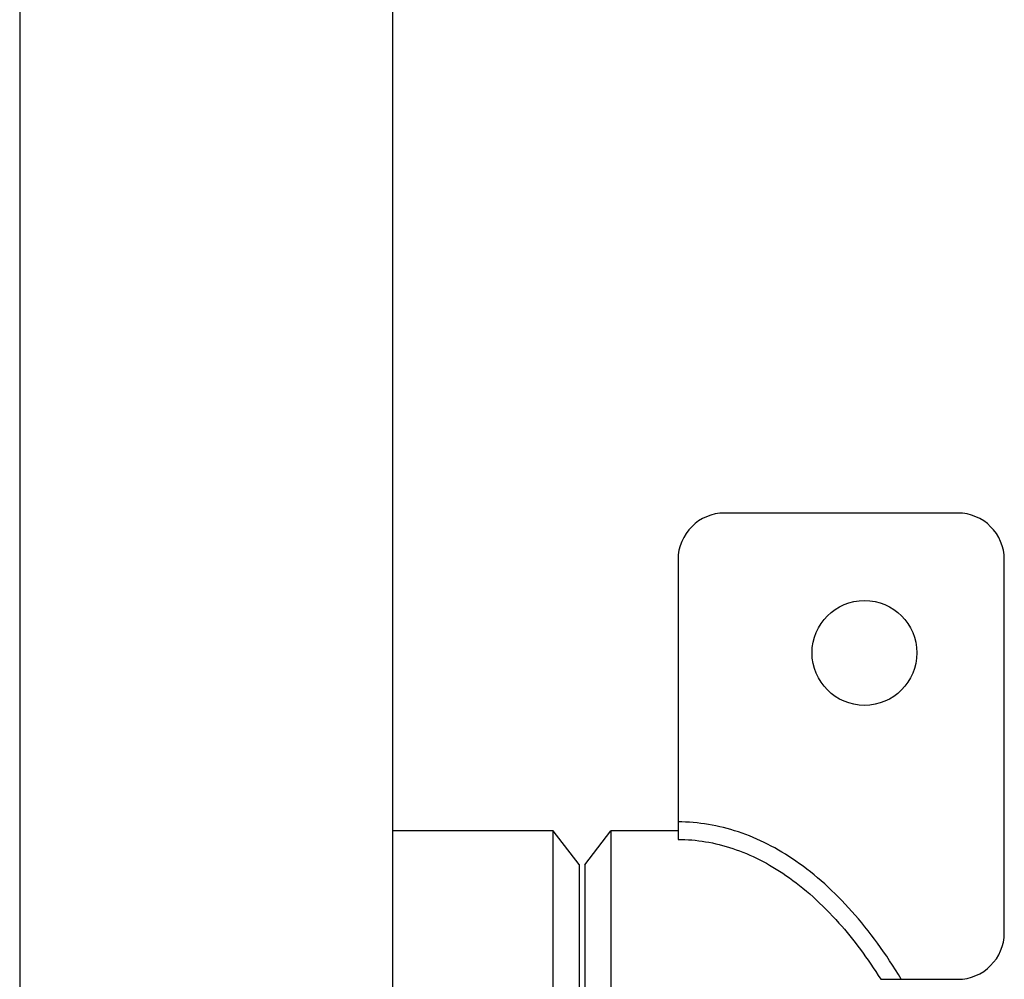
# Model space of a CAD drawing. Header units: inches. Extents: x 24 to 1128, y -74 to 748.
# Tile 384 of 557: x 703 to 724, y 167 to 188. Entities that reach past the tile are written whole.
import ezdxf

# ---------------------------------------------------------------- set-up
doc = ezdxf.new("R2010")
doc.units = ezdxf.units.IN
doc.header["$LTSCALE"] = 32
doc.header["$MEASUREMENT"] = 0
doc.layers.add('Visible (ANSI)', color=7, linetype='Continuous', lineweight=30)

msp = doc.modelspace()

# ---------------------------------------------------------------- linework, layer by layer
at = {"layer": 'Visible (ANSI)'}
for p, q in [((710.53905, 308.80516), (710.53905, 154.93966)), ((702.53905, 300.80516), (702.53905, 163.93966)), ((722.66405, 177.18016), (717.66405, 177.18016)), ((716.66405, 176.18016), (716.66405, 170.55516)), ((723.66405, 168.18016), (723.66405, 176.18016)), ((716.66405, 170.55516), (716.66405, 170.18016)), ((713.98274, 170.36766), (710.53905, 170.36766)), ((714.53905, 169.64266), (713.98274, 170.36766)), ((713.98274, 152.80516), (713.98274, 170.36766)), ((714.66405, 169.63766), (715.2242, 170.36766)), ((716.66405, 170.36766), (715.2242, 170.36766)), ((715.2242, 170.36766), (715.2242, 144.86766)), ((714.53905, 169.64266), (714.53905, 152.80516)), ((714.66405, 169.63766), (714.66405, 152.80516)), ((721.01361, 167.18016), (721.45358, 167.18016)), ((721.45358, 167.18016), (722.66405, 167.18016))]:
    msp.add_line(p, q, dxfattribs=at)
msp.add_circle((720.66405, 174.18016), 1.125, dxfattribs=at)
for centre, start, end in [((717.66405, 176.18016), 90, 180), ((722.66405, 176.18016), 0, 90), ((722.66405, 168.18016), 270, 0)]:
    msp.add_arc(centre, 1, start, end, dxfattribs=at)
for points, knots in [([(721.45358, 167.18016), (721.12815, 167.72296), (720.7741, 168.21129), (720.01732, 169.06184), (719.6145, 169.42413), (719.1922, 169.7154), (718.79609, 169.9886), (718.38268, 170.19927), (717.53424, 170.48271), (717.09925, 170.55516), (716.66405, 170.55516)], [2.418227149, 2.418227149, 2.418227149, 2.418227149, 2.604857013, 2.604857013, 2.791486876, 2.791486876, 2.791486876, 2.966539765, 2.966539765, 3.141592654, 3.141592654, 3.141592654, 3.141592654]), ([(716.66405, 170.18016), (717.05792, 170.18016), (717.45178, 170.11488), (718.22748, 169.85574), (718.60931, 169.66188), (718.97928, 169.4067), (719.37373, 169.13465), (719.75468, 168.79287), (720.43165, 168.03203), (720.73235, 167.62785), (721.01361, 167.18016)], [-3.141592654, -3.141592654, -3.141592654, -3.141592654, -2.966539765, -2.966539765, -2.791486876, -2.791486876, -2.791486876, -2.604857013, -2.604857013, -2.441381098, -2.441381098, -2.441381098, -2.441381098])]:
    msp.add_open_spline(points, degree=3, knots=knots, dxfattribs=at)

doc.saveas('drawing.dxf')
